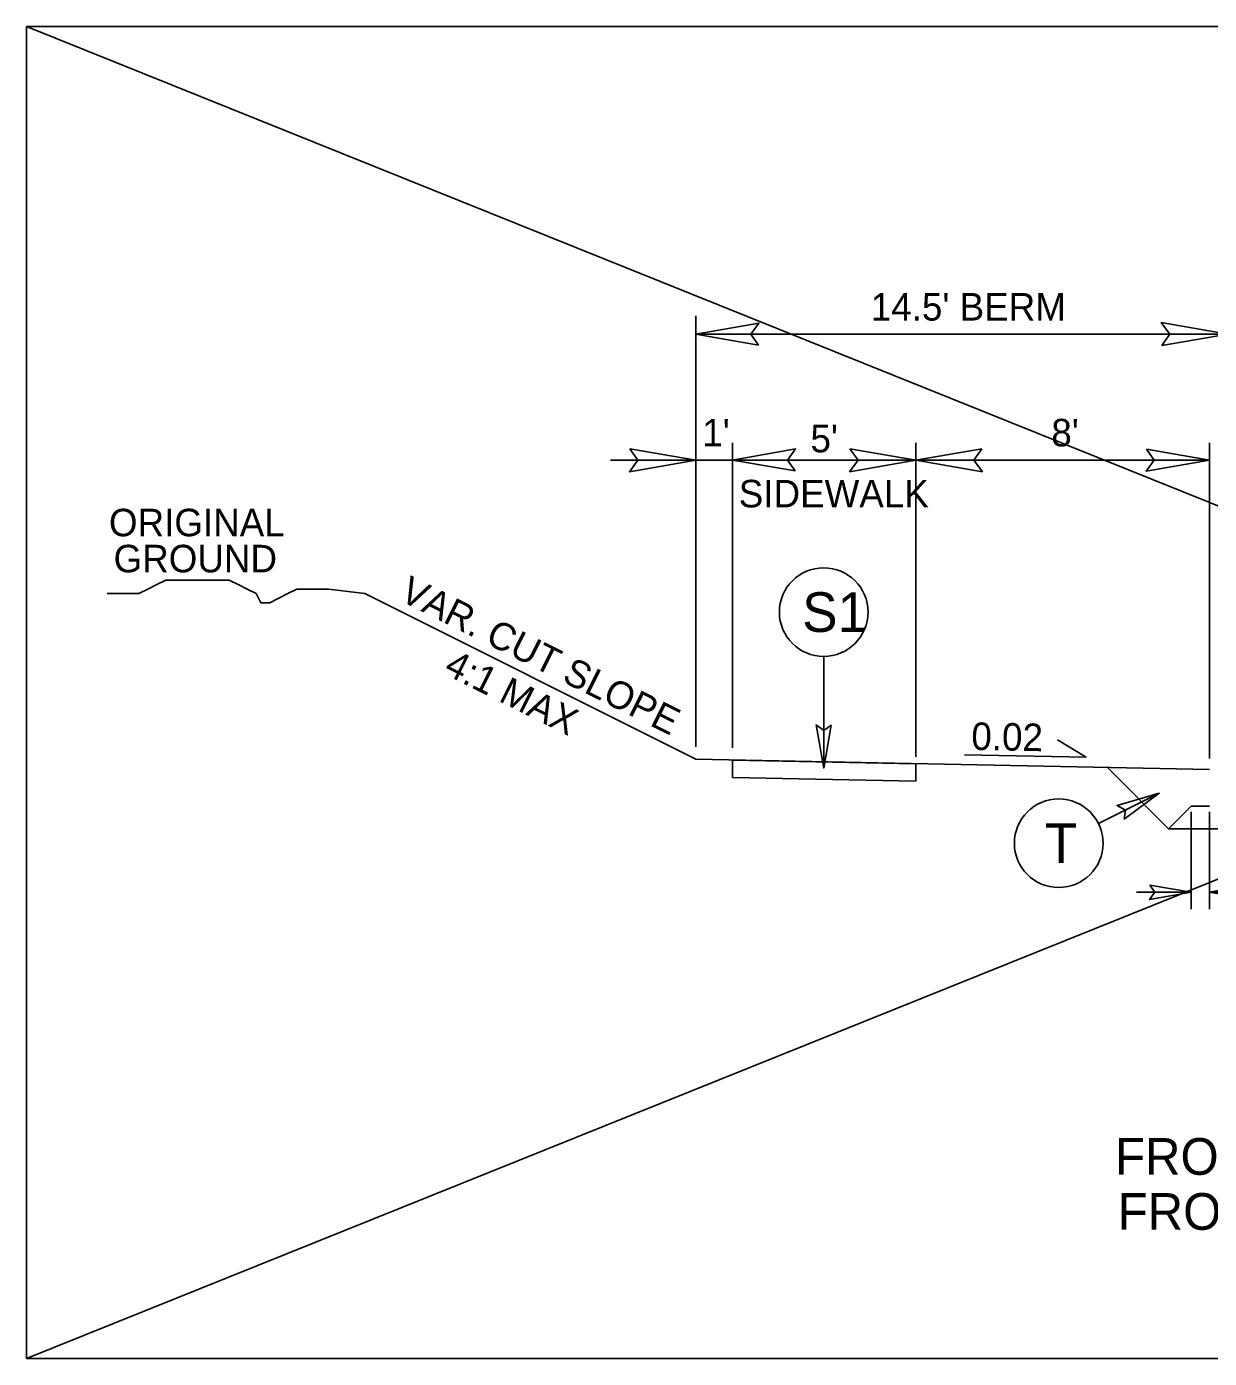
# Model space of a CAD drawing. Extents: x 1487909 to 1489267, y 497866 to 499814.
# Drawn here: x 1489176.95 to 1489209.2, y 498144.27 to 498180.57 of the extents above; entities that cross this region are included whole.
import ezdxf

# ---------------------------------------------------------------- set-up
doc = ezdxf.new("R2010")
doc.units = 0
for name, color, linetype in [('Prop Conc 4in Sidewalk', 7, 'Continuous'), ('Prop Dimension', 7, 'Continuous'), ('Prop Dimension Text', 7, 'Continuous'), ('Prop Shade Light', 7, 'Continuous'), ('Prop Terminator CELL', 7, 'Continuous'), ('Scratch_Level_3', 7, 'Continuous'), ('Typical Hinge Slope Arterial CELL', 7, 'Continuous'), ('Typical ID Circle CELL', 7, 'Continuous'), ('Typical Pavement Slope CELL', 7, 'Continuous'), ('Typical Pavement Slope Information CELL', 7, 'Continuous'), ('Typical Terminator CELL', 7, 'Continuous'), ('Typical Text ID Circle CELL', 7, 'Continuous')]:
    doc.layers.add(name, color=color, linetype=linetype)

msp = doc.modelspace()

# ---------------------------------------------------------------- linework, layer by layer
at = {"layer": 'Prop Conc 4in Sidewalk'}
for p, q in [((1489201.199, 498160.48), (1489196.199, 498160.58)), ((1489196.199, 498160.099), (1489196.199, 498160.58)), ((1489201.199, 498160.48), (1489201.199, 498159.999)), ((1489201.199, 498159.999), (1489196.199, 498160.099))]:
    msp.add_line(p, q, dxfattribs=at)
at = {"layer": 'Prop Dimension'}
for p, q in [((1489195.199, 498160.943), (1489195.199, 498172.686)), ((1489209.699, 498172.186), (1489195.199, 498172.186)), ((1489196.199, 498160.912), (1489196.199, 498169.227)), ((1489201.199, 498160.664), (1489201.199, 498169.227)), ((1489209.199, 498160.621), (1489209.199, 498169.227)), ((1489192.868, 498168.756), (1489195.199, 498168.756)), ((1489195.199, 498168.756), (1489196.199, 498168.756)), ((1489196.199, 498168.756), (1489201.199, 498168.756)), ((1489201.199, 498168.756), (1489209.199, 498168.756)), ((1489208.699, 498156.514), (1489208.699, 498159.168)), ((1489209.199, 498156.514), (1489209.199, 498159.168)), ((1489207.212, 498156.974), (1489208.699, 498156.974)), ((1489209.199, 498156.974), (1489211.847, 498156.974))]:
    msp.add_line(p, q, dxfattribs=at)
at = {"layer": 'Prop Shade Light'}
for p, q in [((1489201.199, 498160.48), (1489196.199, 498160.58)), ((1489196.199, 498160.58), (1489196.199, 498160.099)), ((1489201.199, 498159.999), (1489201.199, 498160.48)), ((1489196.199, 498160.099), (1489201.199, 498159.999))]:
    msp.add_line(p, q, dxfattribs=at)
at = {"layer": 'Prop Terminator CELL'}
for points in [[(1489196.909, 498171.891), (1489195.199, 498172.186), (1489196.918, 498172.49), (1489196.7, 498172.186)], [(1489207.899, 498171.876), (1489209.699, 498172.186), (1489207.889, 498172.506), (1489208.119, 498172.186)], [(1489193.399, 498169.066), (1489195.199, 498168.756), (1489193.389, 498168.436), (1489193.619, 498168.756)], [(1489197.909, 498168.461), (1489196.199, 498168.756), (1489197.918, 498169.06), (1489197.7, 498168.756)], [(1489199.399, 498169.066), (1489201.199, 498168.756), (1489199.389, 498168.436), (1489199.619, 498168.756)], [(1489202.999, 498169.066), (1489201.199, 498168.756), (1489203.009, 498168.436), (1489202.779, 498168.756)], [(1489207.489, 498169.05), (1489209.199, 498168.756), (1489207.479, 498168.452), (1489207.698, 498168.756)], [(1489207.574, 498157.167), (1489208.699, 498156.974), (1489207.568, 498156.774), (1489207.711, 498156.974)], [(1489210.324, 498156.78), (1489209.199, 498156.974), (1489210.33, 498157.174), (1489210.186, 498156.974)]]:
    msp.add_lwpolyline(points, close=True, dxfattribs=at)
at = {"layer": 'Scratch_Level_3'}
for p, q in [((1489176.952, 498144.269), (1489267.234, 498180.571)), ((1489267.234, 498144.269), (1489176.952, 498180.571))]:
    msp.add_line(p, q, dxfattribs=at)
msp.add_lwpolyline([(1489176.952, 498180.571), (1489267.234, 498180.571), (1489267.234, 498144.269), (1489176.952, 498144.269)], close=True, dxfattribs=at)
at = {"layer": 'Typical Hinge Slope Arterial CELL'}
msp.add_line((1489186.17, 498165.115), (1489195.199, 498160.6), dxfattribs=at)
msp.add_lwpolyline([(1489186.17, 498165.115), (1489185.184, 498165.238), (1489184.938, 498165.238), (1489184.568, 498165.238), (1489184.321, 498165.238), (1489184.075, 498165.115), (1489183.829, 498164.991), (1489183.582, 498164.867), (1489183.336, 498164.867), (1489183.212, 498165.115), (1489182.966, 498165.238), (1489182.719, 498165.361), (1489182.473, 498165.484), (1489182.227, 498165.484), (1489181.98, 498165.484), (1489181.734, 498165.484), (1489181.488, 498165.484), (1489181.241, 498165.484), (1489180.995, 498165.484), (1489180.749, 498165.484), (1489180.502, 498165.361), (1489180.256, 498165.238), (1489180.009, 498165.115), (1489179.639, 498165.115), (1489179.393, 498165.115), (1489179.147, 498165.115)], dxfattribs=at)
at = {"layer": 'Typical ID Circle CELL'}
for p, q in [((1489198.684, 498163.404), (1489198.684, 498160.361)), ((1489206.174, 498158.85), (1489207.831, 498159.674))]:
    msp.add_line(p, q, dxfattribs=at)
for centre in [(1489198.684, 498164.612), (1489205.092, 498158.312)]:
    msp.add_circle(centre, 1.208, dxfattribs=at)
at = {"layer": 'Typical Pavement Slope CELL'}
for p, q in [((1489209.199, 498160.32), (1489195.199, 498160.6)), ((1489206.417, 498160.376), (1489208.086, 498158.707)), ((1489208.699, 498159.32), (1489208.086, 498158.707)), ((1489209.199, 498159.32), (1489208.699, 498159.32)), ((1489211.699, 498158.707), (1489208.086, 498158.707))]:
    msp.add_line(p, q, dxfattribs=at)
at = {"layer": 'Typical Pavement Slope Information CELL'}
for q in [(1489205.056, 498161.13), (1489202.523, 498160.723)]:
    msp.add_line((1489205.839, 498160.656), q, dxfattribs=at)
at = {"layer": 'Typical Terminator CELL'}
for points in [[(1489198.886, 498161.532), (1489198.684, 498160.361), (1489198.476, 498161.539), (1489198.684, 498161.389)], [(1489198.886, 498161.532), (1489198.684, 498160.361), (1489198.476, 498161.539), (1489198.684, 498161.389)], [(1489206.872, 498158.972), (1489207.831, 498159.674), (1489206.684, 498159.336), (1489206.91, 498159.216)]]:
    msp.add_lwpolyline(points, close=True, dxfattribs=at)

# ---------------------------------------------------------------- texts
at = {"layer": 'Prop Dimension Text'}
for s, p in [("14.5' BERM", (1489199.968, 498172.559)), ("1'", (1489195.373, 498169.129)), ("5'", (1489198.323, 498168.967)), ("8'", (1489204.89, 498169.129)), ('SIDEWALK', (1489196.368, 498167.467))]:
    msp.add_text(s, height=0.75, dxfattribs=at).set_placement(p)
at = {"layer": 'Typical Hinge Slope Arterial CELL'}
for s, height, p in [('ORIGINAL', 0.75, (1489179.196, 498166.679)), ('GROUND', 0.75, (1489179.322, 498165.696)), ('FROM -Y_DEV- STA. 10+84.45 TO STA. 11+38.90', 1, (1489206.629, 498149.274)), ('FROM -Y_FUT- STA. 10+22.14 TO STA. 10+78.40', 1, (1489206.702, 498147.774))]:
    msp.add_text(s, height=height, dxfattribs=at).set_placement(p)
for s, p in [('VAR. CUT SLOPE', (1489187.081, 498164.949)), ('4:1 MAX', (1489188.292, 498162.946))]:
    msp.add_text(s, height=0.75, rotation=333.4658, dxfattribs=at).set_placement(p)
at = {"layer": 'Typical Pavement Slope Information CELL'}
msp.add_text('0.02', height=0.75, rotation=358.8543, dxfattribs=at).set_placement((1489202.703, 498160.858))
at = {"layer": 'Typical Text ID Circle CELL'}
for s, height, p in [('S1', 1.0817, (1489198.097, 498164.071)), ('T', 1.082, (1489204.716, 498157.771))]:
    msp.add_text(s, height=height, dxfattribs=at).set_placement(p)

doc.saveas('drawing.dxf')
